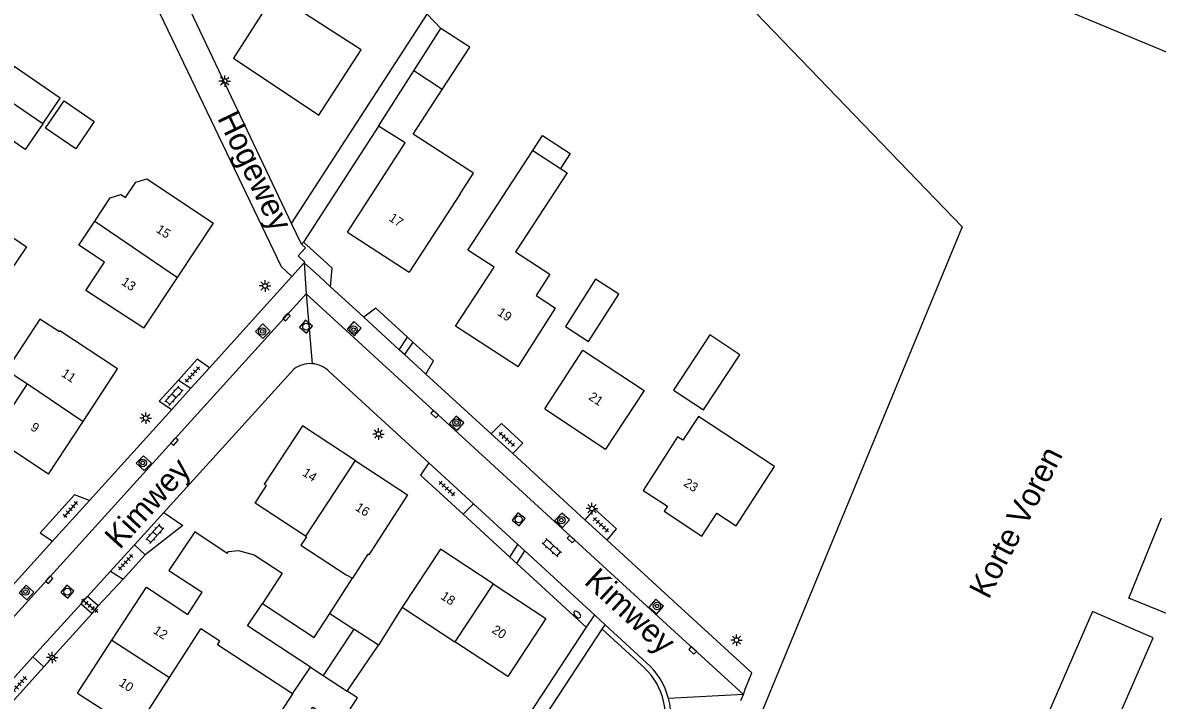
# Model space of a CAD drawing. Extents: x 136000 to 141014, y 402000 to 403500.
# Drawn here: x 138520.3 to 138644, y 402842.4 to 402916.2 of the extents above; entities that cross this region are included whole.
import ezdxf

# ---------------------------------------------------------------- set-up
doc = ezdxf.new("R2010")
doc.units = 0
for name, color, linetype in [('gg-afsc-erfafscheiding', 7, 'Continuous'), ('gg-afsc-muur', 7, 'Continuous'), ('gg-anno-huisnummerreeks BGT', 7, 'Continuous'), ('gg-anno-openbare ruimte label', 7, 'Continuous'), ('gg-bbg-bijgebouw', 7, 'Continuous'), ('gg-bbg-gedigitaliseerde bebouwing', 7, 'Continuous'), ('gg-bbg-gedigitaliseerde bijgebouw', 7, 'Continuous'), ('gg-bbg-hoofdgebouw', 7, 'Continuous'), ('gg-bbg-luifel en loopbrug', 7, 'Continuous'), ('gg-bbg-tussenscheiding', 7, 'Continuous'), ('gg-knt-bronhoudergrens', 7, 'Continuous'), ('gg-knt-onverhard', 7, 'Continuous'), ('gg-knt-plantopografie kant verharding', 7, 'Continuous'), ('gg-knt-verharding', 7, 'Continuous'), ('gg-knt-verharding nz', 7, 'Continuous'), ('gt-bbg-plantopografie pand', 7, 'Continuous'), ('gt-grn-groengrens', 7, 'Continuous'), ('gt-grn-weggrens', 7, 'Continuous'), ('gt-symb-boom', 7, 'Continuous'), ('gt-symb-brandkraan', 7, 'Continuous'), ('gt-symb-klinker verharding', 7, 'Continuous'), ('gt-symb-kolk', 7, 'Continuous'), ('gt-symb-lichtmast', 7, 'Continuous'), ('gt-symb-rioolschacht', 7, 'Continuous'), ('gt-symb-tegel verharding', 7, 'Continuous')]:
    doc.layers.add(name, color=color, linetype=linetype)

# ---------------------------------------------------------------- blocks, each defined once
blk = doc.blocks.new('gt0-BOOM')
at = {"layer": 'gt-symb-boom'}
for radius in [0.4, 0.2]:
    blk.add_circle((0, 0), radius, dxfattribs=at)
blk = doc.blocks.new('gt0-RS')
at = {"layer": 'gt-symb-rioolschacht'}
blk.add_lwpolyline([(-0.5, -0.5), (0.5, -0.5), (0.5, 0.5), (-0.5, 0.5)], close=True, dxfattribs=at)
blk.add_circle((0, 0), 0.375, dxfattribs=at)
blk = doc.blocks.new('gt0-KOLK')
at = {"layer": 'gt-symb-kolk'}
blk.add_lwpolyline([(0, 0), (0.38, 0), (0.38, 0.4), (-0.37, 0.4), (-0.37, 0), (0, 0)], dxfattribs=at)
blk = doc.blocks.new('gt0-LMAST')
at = {"layer": 'gt-symb-lichtmast'}
for p, q in [((-0.18, 0.17), (-0.45, 0.44)), ((0, 0.25), (0, 0.62)), ((0.17, 0.17), (0.44, 0.44)), ((-0.25, 0), (-0.63, 0)), ((-0.18, -0.18), (-0.45, -0.45)), ((0, -0.25), (0, -0.63)), ((0.44, -0.45), (0.17, -0.18)), ((0.25, 0), (0.62, 0))]:
    blk.add_line(p, q, dxfattribs=at)
blk.add_circle((0, 0), 0.25, dxfattribs=at)
blk = doc.blocks.new('gt0-KL1')
at = {"layer": 'gt-symb-klinker verharding'}
for p, q in [((-1.15, 0.3), (1.15, 0.3)), ((-1, -0.3), (-1, 0.3)), ((-0.5, 0.3), (-0.5, 0.45)), ((0, -0.3), (0, 0.3)), ((0.5, 0.3), (0.5, 0.45)), ((1, -0.3), (1, 0.3)), ((-1.15, -0.3), (1.15, -0.3)), ((-0.5, -0.45), (-0.5, -0.3)), ((0.5, -0.45), (0.5, -0.3))]:
    blk.add_line(p, q, dxfattribs=at)
blk = doc.blocks.new('gt0-TEG1')
at = {"layer": 'gt-symb-tegel verharding'}
for p, q in [((-1.12, 0), (1.12, 0)), ((-0.9, -0.25), (-0.9, 0.25)), ((-0.45, -0.25), (-0.45, 0.25)), ((0, -0.25), (0, 0.25)), ((0.45, -0.25), (0.45, 0.25)), ((0.9, -0.25), (0.9, 0.25))]:
    blk.add_line(p, q, dxfattribs=at)
blk = doc.blocks.new('gt0-BR')
at = {"layer": 'gt-symb-brandkraan'}
for centre, radius, start, end in [((-0.24, 0), 0.206, 107.5669, 252.4331), ((0.6, -2.66), 3, 106.892, 107.5669), ((0, -0.69), 0.938, 73.108, 106.892), ((-0.6, -2.66), 3, 72.4331, 73.108), ((0.24, 0), 0.206, 287.567, 72.4331), ((0.6, 2.66), 3, 252.4331, 253.108), ((0, 0.69), 0.938, 253.108, 286.8921), ((-0.6, 2.66), 3, 286.8921, 287.567)]:
    blk.add_arc(centre, radius, start, end, dxfattribs=at)

msp = doc.modelspace()

# ---------------------------------------------------------------- linework, layer by layer
at = {"layer": 'gg-afsc-erfafscheiding'}
for p, q in [((138565.91, 402915.58), (138564.42, 402917.15)), ((138559.1, 402904.95), (138550.92, 402892.31)), ((138554.07, 402889.45), (138553.16, 402890.29)), ((138562.28, 402881.93), (138558.82, 402885.1)), ((138537.31, 402877.27), (138539.35, 402879.53)), ((138535.22, 402874.96), (138537.31, 402877.27)), ((138568.34, 402862.64), (138573.43, 402857.97)), ((138573.43, 402857.97), (138574.18, 402857.28)), ((138574.18, 402857.28), (138581.75, 402850.33))]:
    msp.add_line(p, q, dxfattribs=at)
at = {"layer": 'gg-afsc-muur'}
for p, q in [((138553.81, 402851.83), (138556.27, 402855.69)), ((138561.69, 402852.53), (138559.12, 402848.38))]:
    msp.add_line(p, q, dxfattribs=at)
at = {"layer": 'gg-bbg-bijgebouw'}
for p in [(138553.81, 402851.83), (138559.12, 402848.38)]:
    msp.add_line(p, (138556.41, 402850.14), dxfattribs=at)
for points in [[(138579.47, 402883.11), (138581.98, 402881.48), (138585.29, 402886.63), (138582.77, 402888.25), (138579.47, 402883.11)], [(138542.63, 402858.37), (138539.09, 402860.74), (138536.25, 402856.5), (138539.89, 402854.14)]]:
    msp.add_lwpolyline(points, dxfattribs=at)
at = {"layer": 'gg-bbg-gedigitaliseerde bebouwing'}
for p, q in [((138566.06, 402908.93), (138562.95, 402910.95)), ((138568.84, 402891.44), (138575.93, 402902.27)), ((138575.93, 402902.27), (138578.92, 402900.33)), ((138568, 402897.55), (138562.46, 402889.02)), ((138536.34, 402844.87), (138539.75, 402850.16))]:
    msp.add_line(p, q, dxfattribs=at)
for points in [[(138568, 402897.55), (138569.46, 402899.8), (138562.9, 402904.06), (138566.06, 402908.93)], [(138578.92, 402900.33), (138579.65, 402899.86), (138574.04, 402891.23)], [(138574.04, 402891.23), (138577.78, 402888.8), (138576.27, 402886.48), (138578.39, 402885.1)], [(138522.21, 402883.92), (138518.57, 402878.36), (138520.85, 402876.87)], [(138581.37, 402880.54), (138588.05, 402876.13), (138583.85, 402869.75)], [(138523.15, 402867.02), (138517.03, 402871.03), (138520.85, 402876.87)], [(138551.26, 402860.2), (138550.65, 402859.28), (138555.57, 402856.06), (138556.27, 402855.69)], [(138545.57, 402858.21), (138548.62, 402856.21), (138546.45, 402852.93)], [(138549.75, 402843.07), (138541.58, 402848.43), (138541.82, 402848.8), (138539.75, 402850.16)], [(138526.3, 402843.15), (138532.61, 402839.09), (138536.34, 402844.87)]]:
    msp.add_lwpolyline(points, dxfattribs=at)
at = {"layer": 'gg-bbg-gedigitaliseerde bijgebouw'}
msp.add_line((138555.69, 402843.37), (138559.12, 402848.38), dxfattribs=at)
for points in [[(138522.52, 402905.18), (138524.42, 402907.97), (138519.39, 402911.43), (138517.48, 402908.62)], [(138522.52, 402905.18), (138520.62, 402902.4), (138515.6, 402905.86), (138517.48, 402908.62)], [(138522.81, 402904.71), (138524.84, 402907.68), (138528.14, 402905.43), (138526.11, 402902.46), (138522.81, 402904.71)], [(138513.82, 402892.73), (138515.57, 402895.3), (138520.76, 402891.78), (138519.01, 402889.2)], [(138591.24, 402876.18), (138594.53, 402874.01), (138598.49, 402880.03), (138595.2, 402882.2), (138591.24, 402876.18)], [(138546.45, 402852.93), (138552.1, 402849.22), (138553.81, 402851.83)], [(138549.75, 402843.07), (138546.49, 402838.1), (138548.68, 402836.64), (138551.95, 402841.63), (138554.88, 402839.71), (138556.8, 402842.64), (138555.69, 402843.37)]]:
    msp.add_lwpolyline(points, dxfattribs=at)
at = {"layer": 'gg-bbg-hoofdgebouw'}
for p, q in [((138559.1, 402904.95), (138562.95, 402910.95)), ((138537.21, 402888.46), (138541.11, 402894.36)), ((138555.73, 402893.39), (138562.46, 402889.02)), ((138533.54, 402882.92), (138537.21, 402888.46)), ((138533.54, 402882.92), (138527.21, 402887.03)), ((138574.31, 402878.71), (138578.39, 402885.1)), ((138577.22, 402874.12), (138581.37, 402880.54)), ((138526.91, 402872.76), (138530.67, 402878.5)), ((138577.22, 402874.12), (138583.85, 402869.75)), ((138523.15, 402867.02), (138526.91, 402872.76)), ((138556.55, 402868.51), (138562.28, 402864.75)), ((138551.14, 402860.27), (138551.26, 402860.2)), ((138561.69, 402852.53), (138567.44, 402848.74)), ((138526.3, 402843.15), (138530.06, 402848.91))]:
    msp.add_line(p, q, dxfattribs=at)
for points in [[(138555.73, 402893.39), (138562.01, 402903.1), (138559.1, 402904.95)], [(138528.19, 402894.57), (138529.85, 402897.14), (138531.04, 402897.5), (138531.54, 402897.16), (138532.68, 402898.82), (138533.87, 402899.18), (138541.11, 402894.36)], [(138527.21, 402887.03), (138529.24, 402890.12), (138526.46, 402891.95), (138528.19, 402894.57)], [(138574.31, 402878.71), (138567.51, 402883.13), (138571.71, 402889.57), (138568.84, 402891.44)], [(138530.67, 402878.5), (138524.39, 402882.63), (138524.33, 402882.54), (138522.21, 402883.92)], [(138594.35, 402860.26), (138595.98, 402862.76), (138598.07, 402861.4), (138602.27, 402867.84), (138593.96, 402873.29), (138592.26, 402870.71), (138591.7, 402871.07), (138587.94, 402865.25), (138590.6, 402863.51), (138590.24, 402862.97), (138594.35, 402860.26)], [(138556.55, 402868.51), (138550.81, 402872.27), (138546.66, 402865.94)], [(138551.14, 402860.27), (138545.65, 402863.87), (138546.91, 402865.79), (138546.66, 402865.94)], [(138562.28, 402864.75), (138558.04, 402858.23), (138557.95, 402858.28), (138556.27, 402855.69)], [(138542.63, 402858.37), (138542.77, 402858.58), (138543.85, 402858.71), (138545.57, 402858.21)], [(138571.6, 402855.06), (138565.85, 402858.84), (138561.69, 402852.53)], [(138530.06, 402848.91), (138533.84, 402854.69), (138538.33, 402851.74), (138539.89, 402854.14)], [(138571.6, 402855.06), (138577.35, 402851.27), (138573.19, 402844.96), (138567.44, 402848.74)]]:
    msp.add_lwpolyline(points, dxfattribs=at)
at = {"layer": 'gg-bbg-luifel en loopbrug'}
msp.add_line((138562.95, 402910.95), (138565.91, 402915.58), dxfattribs=at)
for points in [[(138566.06, 402908.93), (138569.05, 402913.54), (138565.91, 402915.58)], [(138575.93, 402902.27), (138576.99, 402903.91), (138579.98, 402901.96), (138578.92, 402900.33)]]:
    msp.add_lwpolyline(points, dxfattribs=at)
at = {"layer": 'gg-bbg-tussenscheiding'}
for p, q in [((138522.52, 402905.18), (138517.48, 402908.62)), ((138528.19, 402894.57), (138537.21, 402888.46)), ((138520.85, 402876.87), (138526.91, 402872.76)), ((138556.55, 402868.51), (138551.14, 402860.27)), ((138571.6, 402855.06), (138567.44, 402848.74)), ((138556.41, 402850.14), (138553.09, 402845.07)), ((138530.06, 402848.91), (138536.34, 402844.87)), ((138549.75, 402843.07), (138551.68, 402846)), ((138551.68, 402846), (138553.09, 402845.07)), ((138553.09, 402845.07), (138555.69, 402843.37))]:
    msp.add_line(p, q, dxfattribs=at)
msp.add_lwpolyline([(138551.68, 402846), (138544.84, 402850.48), (138546.45, 402852.93)], dxfattribs=at)
at = {"layer": 'gg-knt-bronhoudergrens'}
msp.add_lwpolyline([(138491.62, 403030.37), (138519.01, 403001.53), (138570.86, 402947.75), (138622.72, 402893.97), (138597.85, 402833.81)], dxfattribs=at)
at = {"layer": 'gg-knt-onverhard'}
msp.add_lwpolyline([(138543.29, 402912.33), (138552.6, 402906.12), (138557.22, 402913.24), (138547.77, 402919.37), (138543.29, 402912.33)], dxfattribs=at)
at = {"layer": 'gg-knt-plantopografie kant verharding'}
msp.add_lwpolyline([(138531.22, 403008.74), (138613.95, 402925.98), (138645.82, 402912.67)], dxfattribs=at)
at = {"layer": 'gg-knt-verharding'}
for p, q in [((138533.31, 402921.32), (138548.51, 402889.65)), ((138549.64, 402894.33), (138536.93, 402921.07)), ((138550.72, 402892.07), (138549.64, 402894.33)), ((138550.92, 402892.31), (138550.72, 402892.07)), ((138553.16, 402890.29), (138550.92, 402892.31)), ((138549.67, 402888.55), (138551.02, 402890.04)), ((138551.02, 402890.04), (138552.66, 402888.54)), ((138548.51, 402889.65), (138549.67, 402888.55)), ((138553.88, 402887.43), (138554.07, 402889.45)), ((138540.7, 402878.61), (138549.67, 402888.55)), ((138553.88, 402887.43), (138552.66, 402888.54)), ((138557.49, 402884.12), (138553.88, 402887.43)), ((138558.82, 402885.1), (138557.49, 402884.12)), ((138561.37, 402880.57), (138557.49, 402884.12)), ((138561.37, 402880.57), (138562.28, 402881.93)), ((138562.84, 402881.41), (138561.94, 402880.05)), ((138561.94, 402880.05), (138561.37, 402880.57)), ((138540.7, 402878.61), (138539.35, 402879.53)), ((138564.27, 402877.91), (138561.94, 402880.05)), ((138564.27, 402877.91), (138565.09, 402879.35)), ((138535.7, 402862.82), (138549.91, 402878.48)), ((138540.7, 402878.61), (138538.67, 402876.37)), ((138553.74, 402878.21), (138564.58, 402868.26)), ((138571.37, 402871.41), (138564.27, 402877.91)), ((138537.31, 402877.27), (138538.67, 402876.37)), ((138538.67, 402876.37), (138536.58, 402874.06)), ((138536.58, 402874.06), (138527.6, 402864.14)), ((138535.22, 402874.96), (138536.58, 402874.06)), ((138572.52, 402872.54), (138571.37, 402871.41)), ((138573.73, 402869.25), (138571.37, 402871.41)), ((138573.73, 402869.25), (138574.85, 402870.41)), ((138581.59, 402862.05), (138573.73, 402869.25)), ((138564.58, 402868.26), (138563.7, 402866.9)), ((138564.58, 402868.26), (138569.46, 402863.78)), ((138527.6, 402864.14), (138523.57, 402859.7)), ((138527.6, 402864.14), (138525.98, 402864.76)), ((138568.34, 402862.64), (138569.46, 402863.78)), ((138569.46, 402863.78), (138574.3, 402859.34)), ((138582.66, 402863.25), (138581.59, 402862.05)), ((138532.51, 402859.3), (138535.7, 402862.82)), ((138535.7, 402862.82), (138537.79, 402861.42)), ((138584.02, 402859.82), (138581.59, 402862.05)), ((138522.25, 402860.63), (138523.57, 402859.7)), ((138584.02, 402859.82), (138585.05, 402861.06)), ((138519.21, 402854.88), (138523.57, 402859.7)), ((138529.92, 402856.45), (138532.51, 402859.3)), ((138533.69, 402858.24), (138532.51, 402859.3)), ((138574.3, 402859.34), (138575.05, 402858.65)), ((138584.02, 402859.82), (138591.66, 402852.82)), ((138531.29, 402855.57), (138533.69, 402858.24)), ((138575.05, 402858.65), (138582.64, 402851.69)), ((138527.41, 402853.69), (138529.92, 402856.45)), ((138529.92, 402856.45), (138531.29, 402855.57)), ((138526.69, 402852.89), (138527.41, 402853.69)), ((138528.57, 402852.68), (138527.41, 402853.69)), ((138521.45, 402847.11), (138526.69, 402852.89)), ((138526.69, 402852.89), (138527.89, 402851.85)), ((138527.89, 402851.85), (138528.57, 402852.68)), ((138599.79, 402845.37), (138591.66, 402852.82)), ((138582.64, 402851.69), (138581.75, 402850.33)), ((138583.82, 402850.61), (138582.64, 402851.69)), ((138583.49, 402850.11), (138583.82, 402850.61)), ((138583.82, 402850.61), (138588.28, 402846.51)), ((138581.75, 402850.33), (138572.49, 402836.27)), ((138573.79, 402835.41), (138583.49, 402850.11)), ((138517.25, 402842.48), (138521.45, 402847.11)), ((138522.63, 402846.01), (138521.45, 402847.11)), ((138518.45, 402841.38), (138522.63, 402846.01)), ((138599.07, 402843.57), (138599.79, 402845.37)), ((138598.87, 402842.99), (138599.07, 402843.57)), ((138598.59, 402842.37), (138598.87, 402842.99))]:
    msp.add_line(p, q, dxfattribs=at)
for points in [[(138551.02, 402890.04), (138551.09, 402890.12), (138550.36, 402890.8), (138551.15, 402891.69), (138550.72, 402892.07)], [(138545.69, 402882.56), (138546.49, 402881.79), (138547.29, 402882.61), (138546.49, 402883.38), (138545.69, 402882.56)], [(138555.68, 402882.82), (138556.49, 402882.09), (138557.23, 402882.92), (138556.42, 402883.64), (138555.68, 402882.82)], [(138566.83, 402872.52), (138567.68, 402871.78), (138568.42, 402872.6), (138567.58, 402873.33), (138566.83, 402872.52)], [(138532.71, 402868.2), (138533.58, 402867.4), (138534.36, 402868.21), (138533.5, 402869.01), (138532.71, 402868.2)], [(138578.33, 402861.95), (138579.15, 402861.21), (138579.91, 402862.05), (138579.09, 402862.78), (138578.33, 402861.95)], [(138519.96, 402854.07), (138520.8, 402853.32), (138521.56, 402854.17), (138520.72, 402854.92), (138519.96, 402854.07)], [(138588.58, 402852.54), (138589.42, 402851.79), (138590.17, 402852.64), (138589.32, 402853.39), (138588.58, 402852.54)]]:
    msp.add_lwpolyline(points, dxfattribs=at)
for centre, radius, start, end in [((138551.67, 402876.1), 2.96, 85.9764, 126.4454), ((138551.67, 402876.1), 2.96, 45.4964, 85.9587), ((138583.06, 402840.57), 7.9, 14.5602, 48.6565), ((138583.07, 402840.57), 7.9, 340.4481, 14.5814)]:
    msp.add_arc(centre, radius, start, end, dxfattribs=at)
at = {"layer": 'gg-knt-verharding nz'}
for p, q in [((138591.36, 402849.87), (138551.21, 402886.68)), ((138598.87, 402842.99), (138591.36, 402849.87))]:
    msp.add_line(p, q, dxfattribs=at)
msp.add_lwpolyline([(138551.21, 402886.68), (138503.12, 402833.6), (138500.4, 402830.25), (138497.92, 402826.71), (138481.42, 402801.68)], dxfattribs=at)
at = {"layer": 'gt-bbg-plantopografie pand'}
for points in [[(138654.88, 402857.97), (138651.32, 402849.25), (138640.86, 402853.51), (138644.42, 402862.24)], [(138642.1, 402840.55), (138641.5, 402839.17), (138639.54, 402840.02), (138643.52, 402849.19), (138636.92, 402852.05), (138629.95, 402836.01)]]:
    msp.add_lwpolyline(points, dxfattribs=at)
at = {"layer": 'gt-grn-groengrens'}
for p, q in [((138549.64, 402894.33), (138564.42, 402917.15)), ((138573.43, 402857.97), (138574.3, 402859.34)), ((138574.18, 402857.28), (138575.05, 402858.65)), ((138531.29, 402855.57), (138528.57, 402852.68)), ((138527.89, 402851.85), (138522.63, 402846.01)), ((138583.49, 402850.11), (138588.13, 402845.86))]:
    msp.add_line(p, q, dxfattribs=at)
msp.add_arc((138583.06, 402840.57), 7.32, 340.6852, 46.2084, dxfattribs=at)
at = {"layer": 'gt-grn-weggrens'}
for p, q in [((138551.02, 402890.04), (138551.21, 402886.68)), ((138551.21, 402886.68), (138551.88, 402879.05)), ((138562.28, 402881.93), (138562.84, 402881.41)), ((138562.84, 402881.41), (138565.09, 402879.35)), ((138572.52, 402872.54), (138574.85, 402870.41)), ((138563.7, 402866.9), (138568.34, 402862.64)), ((138522.25, 402860.63), (138525.98, 402864.76)), ((138582.66, 402863.25), (138585.05, 402861.06)), ((138537.79, 402861.42), (138533.69, 402858.24)), ((138598.87, 402842.99), (138590.71, 402842.56))]:
    msp.add_line(p, q, dxfattribs=at)

# ---------------------------------------------------------------- block references
at = {"layer": 'gt-symb-boom'}
for p in [(138546.44, 402882.57), (138556.39, 402882.76), (138567.61, 402872.63), (138533.42, 402868.23), (138579.03, 402862.01), (138520.64, 402854.22), (138589.45, 402852.65)]:
    msp.add_blockref('gt0-BOOM', p, dxfattribs=at)
at = {"layer": 'gt-symb-brandkraan', "rotation": -42.52804406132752}
msp.add_blockref('gt0-BR', (138580.77, 402851.71), dxfattribs=at)
at = {"layer": 'gt-symb-klinker verharding'}
for p, rotation in [((138536.82, 402875.54), 48.16185074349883), ((138534.74, 402860.52), -131.91906411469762), ((138577.99, 402858.99), -42.52804406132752)]:
    msp.add_blockref('gt0-KL1', p, dxfattribs=dict(at, rotation=rotation))
at = {"layer": 'gt-symb-kolk'}
for p, rotation in [((138548.94, 402884.26), -132.32381653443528), ((138565.36, 402873.7), 137.47170577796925), ((138537.02, 402870.43), 47.79566231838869), ((138580.22, 402860.08), 137.63728345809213), ((138523.38, 402855.37), 47.79566231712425), ((138593.47, 402847.93), 137.31159165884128)]:
    msp.add_blockref('gt0-KOLK', p, dxfattribs=dict(at, rotation=rotation))
at = {"layer": 'gt-symb-lichtmast'}
for p in [(138542.35, 402909.85), (138546.75, 402887.52), (138533.74, 402873.12), (138559.11, 402871.39), (138582.37, 402863.26), (138598.12, 402848.94), (138523.56, 402847.04)]:
    msp.add_blockref('gt0-LMAST', p, dxfattribs=at)
at = {"layer": 'gt-symb-rioolschacht'}
for p, rotation in [((138551.22, 402883.08), -40.61993954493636), ((138574.37, 402862.09), -38.74927691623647), ((138525.19, 402854.21), 49.255838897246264)]:
    msp.add_blockref('gt0-RS', p, dxfattribs=dict(at, rotation=rotation))
at = {"layer": 'gt-symb-tegel verharding'}
for p, rotation in [((138538.84, 402877.88), 47.71475165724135), ((138573.08, 402870.8), -41.757247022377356), ((138566.55, 402865.46), 137.47195593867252), ((138525.54, 402863.18), -131.22904927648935), ((138583.34, 402861.51), -43.05576962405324), ((138531.56, 402857.42), -132.1618812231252), ((138527.65, 402852.69), -39.277311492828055), ((138519.98, 402844.12), -132.16188122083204)]:
    msp.add_blockref('gt0-TEG1', p, dxfattribs=dict(at, rotation=rotation))

# ---------------------------------------------------------------- texts
at = {"layer": 'gg-anno-huisnummerreeks BGT'}
for s, rotation, p in [('17', 327, (138560.15, 402894.7)), ('15', 326.5, (138534.79, 402893.46)), ('13', 326.5, (138531, 402887.74)), ('19', 327, (138571.97, 402884.41)), ('11', 326.8, (138524.47, 402877.75)), ('21', 326.6, (138581.92, 402875.22)), ('9', 326.8, (138521.1, 402871.9)), ('14', 326.8, (138550.73, 402866.94)), ('23', 326.6, (138592.27, 402865.82)), ('16', 326.8, (138556.49, 402863.16)), ('18', 326.6, (138565.8, 402853.49)), ('20', 326.6, (138571.37, 402849.82)), ('12', 326.8, (138534.47, 402849.76)), ('10', 326.8, (138530.74, 402844.05))]:
    msp.add_text(s, height=1, rotation=rotation, dxfattribs=at).set_placement(p)
at = {"layer": 'gg-anno-openbare ruimte label'}
for s, rotation, p in [('Hogewey', 295.8, (138541.5, 402905.82)), ('Korte Voren', 62.8, (138625.58, 402853.29)), ('Kimwey', 47.7, (138530.9, 402858.72)), ('Kimwey', 317.5, (138581.4, 402855.16))]:
    msp.add_text(s, height=2.5, rotation=rotation, dxfattribs=at).set_placement(p)

doc.saveas('drawing.dxf')
